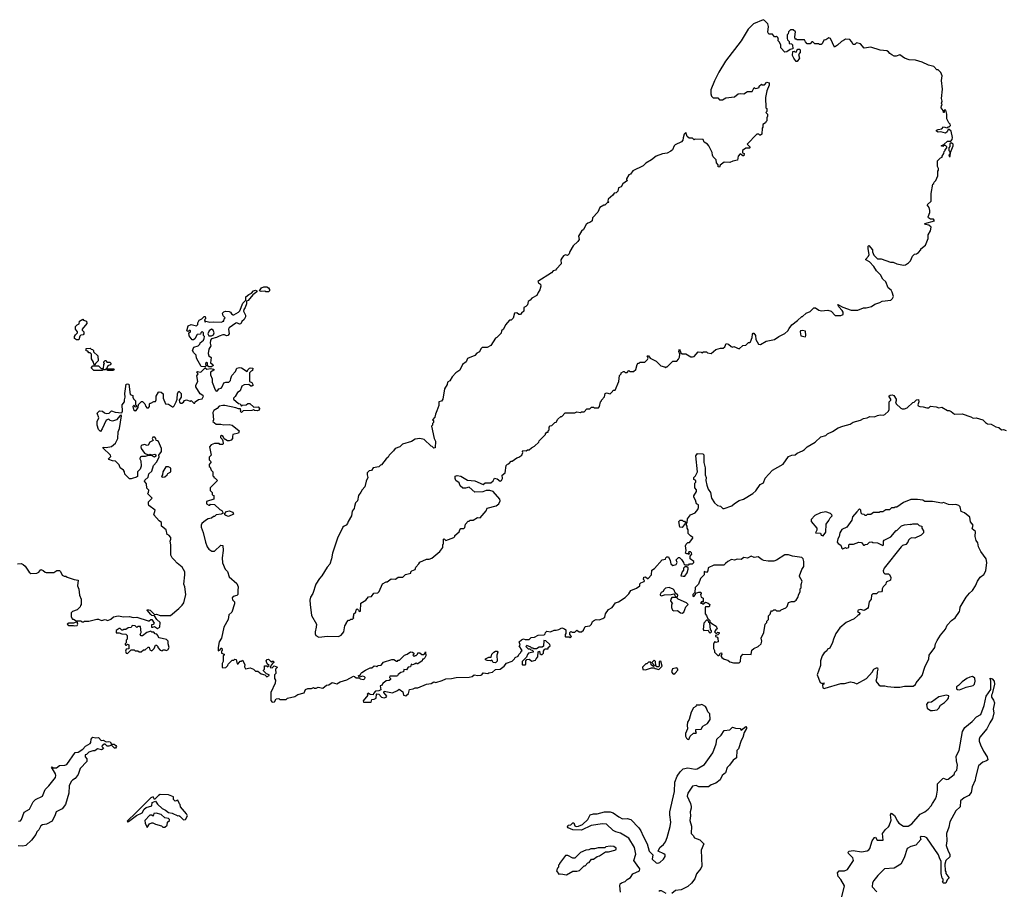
# Model space of a CAD drawing. Extents: x 2494106 to 2685573, y 758056 to 915185.
# Tile 360 of 507: x 2620470 to 2631015, y 826206 to 835537. Entities that reach past the tile are written whole.
import ezdxf

# ---------------------------------------------------------------- set-up
doc = ezdxf.new("R2010")
doc.units = 0

msp = doc.modelspace()

# ---------------------------------------------------------------- linework, layer by layer
at = {"layer": '0CON05XD'}
for points in [[(2623885, 828933), (2623913, 828947), (2623940, 828985), (2623953, 829047), (2623970, 829075), (2623970, 829085), (2623992, 829108), (2624005, 829110), (2624015, 829120), (2624035, 829120), (2624048, 829132), (2624040, 829145), (2624050, 829155), (2624050, 829175), (2624070, 829195), (2624072, 829218), (2624085, 829230), (2624100, 829215), (2624105, 829200), (2624120, 829205), (2624125, 829290), (2624176, 829324), (2624205, 829360), (2624238, 829362), (2624262, 829398), (2624305, 829400), (2624320, 829415), (2624354, 829496), (2624395, 829520), (2624405, 829520), (2624448, 829552), (2624495, 829548), (2624525, 829570), (2624575, 829570), (2624603, 829597), (2624658, 829612), (2624660, 829625), (2624670, 829635), (2624705, 829650), (2624713, 829677), (2624745, 829710), (2624755, 829730), (2624825, 829763), (2624855, 829763), (2624885, 829772), (2624968, 829845), (2625000, 829885), (2625003, 829917), (2625010, 829925), (2625010, 829975), (2625015, 829980), (2625035, 829960), (2625118, 829992), (2625130, 830005), (2625130, 830015), (2625178, 830055), (2625183, 830077), (2625195, 830090), (2625225, 830090), (2625238, 830102), (2625243, 830137), (2625272, 830168), (2625285, 830170), (2625295, 830180), (2625325, 830178), (2625373, 830207), (2625400, 830205), (2625465, 830280), (2625475, 830308), (2625572, 830332), (2625602, 830355), (2625616, 830386), (2625612, 830405), (2625540, 830485), (2625505, 830498), (2625465, 830498), (2625429, 830481), (2625345, 830478), (2625285, 830532), (2625245, 830520), (2625215, 830522), (2625188, 830545), (2625178, 830578), (2625142, 830605), (2625132, 830625), (2625135, 830650), (2625155, 830657), (2625195, 830652), (2625265, 830608), (2625345, 830601), (2625435, 830560), (2625455, 830580), (2625515, 830580), (2625539, 830601), (2625555, 830630), (2625585, 830622), (2625615, 830598), (2625630, 830605), (2625642, 830625), (2625638, 830662), (2625670, 830685), (2625680, 830765), (2625695, 830780), (2625708, 830782), (2625735, 830810), (2625745, 830810), (2625793, 830847), (2625817, 830853), (2625846, 830874), (2625858, 830905), (2625854, 830916), (2625860, 830925), (2625895, 830922), (2625908, 830932), (2625925, 830932), (2625950, 830955), (2625985, 830970), (2626030, 831015), (2626032, 831028), (2626100, 831095), (2626100, 831105), (2626115, 831120), (2626128, 831122), (2626130, 831135), (2626140, 831145), (2626140, 831175), (2626152, 831188), (2626168, 831192), (2626200, 831225), (2626215, 831230), (2626235, 831260), (2626265, 831290), (2626275, 831290), (2626312, 831328), (2626415, 831330), (2626435, 831338), (2626475, 831332), (2626485, 831340), (2626515, 831340), (2626545, 831370), (2626575, 831370), (2626585, 831380), (2626595, 831390), (2626615, 831390), (2626625, 831380), (2626668, 831382), (2626680, 831395), (2626690, 831445), (2626700, 831455), (2626700, 831465), (2626732, 831498), (2626740, 831535), (2626755, 831542), (2626795, 831530), (2626820, 831555), (2626825, 831570), (2626848, 831572), (2626887, 831663), (2626893, 831727), (2626910, 831745), (2626912, 831758), (2626935, 831770), (2626945, 831770), (2626955, 831760), (2626975, 831760), (2626995, 831780), (2627005, 831770), (2627045, 831770), (2627067, 831793), (2627082, 831845), (2627095, 831860), (2627105, 831860), (2627115, 831870), (2627165, 831870), (2627195, 831900), (2627200, 831915), (2627190, 831935), (2627195, 831940), (2627205, 831940), (2627223, 831913), (2627285, 831880), (2627335, 831830), (2627375, 831820), (2627385, 831810), (2627395, 831820), (2627405, 831820), (2627465, 831880), (2627507, 831883), (2627526, 831904), (2627536, 831924), (2627540, 831955), (2627530, 831985), (2627535, 832010), (2627552, 831972), (2627565, 831960), (2627605, 831960), (2627658, 831928), (2627675, 831928), (2627695, 831930), (2627735, 831980), (2627767, 831977), (2627775, 831970), (2627795, 831980), (2627825, 831980), (2627835, 831970), (2627875, 831962), (2627925, 832008), (2627975, 832020), (2628005, 832020), (2628022, 832035), (2628035, 832070), (2628060, 832065), (2628088, 832038), (2628105, 832032), (2628117, 832037), (2628175, 832012), (2628215, 832050), (2628247, 832053), (2628275, 832080), (2628285, 832080), (2628295, 832090), (2628313, 832135), (2628318, 832172), (2628325, 832182), (2628331, 832181), (2628351, 832155), (2628353, 832115), (2628382, 832065), (2628405, 832060), (2628463, 832097), (2628555, 832112), (2628600, 832145), (2628665, 832178), (2628698, 832205), (2628709, 832231), (2628741, 832269), (2628800, 832315), (2628845, 832360), (2628855, 832360), (2628893, 832397), (2628935, 832412), (2628975, 832452), (2628992, 832452), (2629028, 832428), (2629055, 832422), (2629125, 832428), (2629160, 832415), (2629205, 832370), (2629265, 832370), (2629288, 832382), (2629288, 832405), (2629278, 832425), (2629242, 832462), (2629233, 832487), (2629285, 832460), (2629375, 832428), (2629445, 832428), (2629505, 832452), (2629535, 832452), (2629592, 832468), (2629628, 832492), (2629682, 832508), (2629705, 832522), (2629798, 832535), (2629817, 832553), (2629828, 832575), (2629815, 832620), (2629802, 832642), (2629772, 832665), (2629745, 832730), (2629715, 832760), (2629688, 832805), (2629645, 832848), (2629618, 832895), (2629572, 832945), (2629530, 832965), (2629530, 832975), (2629560, 833005), (2629568, 833025), (2629558, 833085), (2629558, 833112), (2629565, 833120), (2629602, 833075), (2629602, 833052), (2629617, 833015), (2629655, 832978), (2629695, 832978), (2629795, 832940), (2629825, 832940), (2629865, 832922), (2629935, 832910), (2629957, 832913), (2629990, 832935), (2630010, 832955), (2630030, 833005), (2630053, 833027), (2630075, 833030), (2630096, 833044), (2630120, 833075), (2630120, 833085), (2630170, 833125), (2630200, 833195), (2630198, 833235), (2630223, 833275), (2630233, 833315), (2630205, 833338), (2630170, 833345), (2630162, 833355), (2630268, 833385), (2630255, 833400), (2630225, 833403), (2630202, 833415), (2630200, 833425), (2630217, 833473), (2630218, 833495), (2630210, 833525), (2630190, 833555), (2630230, 833595), (2630230, 833675), (2630250, 833775), (2630260, 833785), (2630262, 833798), (2630280, 833815), (2630302, 833865), (2630302, 833915), (2630310, 833925), (2630310, 833945), (2630300, 833965), (2630300, 834025), (2630332, 834058), (2630350, 834065), (2630350, 834075), (2630367, 834103), (2630370, 834125), (2630380, 834135), (2630380, 834145), (2630400, 834165), (2630400, 834175), (2630385, 834190), (2630365, 834190), (2630355, 834180), (2630340, 834185), (2630368, 834202), (2630405, 834238), (2630442, 834238), (2630457, 834255), (2630460, 834275), (2630447, 834345), (2630425, 834362), (2630415, 834362), (2630403, 834335), (2630385, 834322), (2630335, 834338), (2630305, 834333), (2630288, 834345), (2630290, 834355), (2630305, 834362), (2630345, 834368), (2630365, 834390), (2630402, 834378), (2630415, 834390), (2630425, 834390), (2630438, 834405), (2630435, 834420), (2630422, 834432), (2630398, 834475), (2630400, 834525), (2630387, 834567), (2630372, 834568), (2630370, 834545), (2630362, 834542), (2630360, 834565), (2630340, 834595), (2630343, 834617), (2630350, 834625), (2630342, 834645), (2630348, 834665), (2630342, 834695), (2630352, 834795), (2630342, 834885), (2630350, 834935), (2630335, 834970), (2630305, 835000), (2630292, 835002), (2630260, 835035), (2630202, 835052), (2630135, 835083), (2630065, 835102), (2629995, 835108), (2629946, 835126), (2629895, 835160), (2629855, 835147), (2629835, 835147), (2629810, 835160), (2629788, 835175), (2629775, 835192), (2629755, 835202), (2629685, 835210), (2629585, 835242), (2629515, 835233), (2629475, 835280), (2629432, 835288), (2629415, 835270), (2629395, 835270), (2629378, 835305), (2629360, 835325), (2629315, 835330), (2629305, 835320), (2629270, 835305), (2629230, 835265), (2629195, 835242), (2629152, 835335), (2629135, 835342), (2629105, 835322), (2629082, 835318), (2629065, 835280), (2629055, 835272), (2629035, 835270), (2629025, 835280), (2628985, 835280), (2628965, 835300), (2628955, 835300), (2628935, 835280), (2628905, 835280), (2628885, 835300), (2628875, 835320), (2628795, 835320), (2628785, 835330), (2628775, 835330), (2628770, 835355), (2628777, 835407), (2628755, 835430), (2628725, 835430), (2628703, 835407), (2628700, 835385), (2628690, 835375), (2628690, 835335), (2628693, 835323), (2628710, 835305), (2628712, 835282), (2628735, 835280), (2628748, 835268), (2628750, 835225), (2628723, 835217), (2628685, 835192), (2628665, 835190), (2628620, 835235), (2628620, 835265), (2628608, 835298), (2628590, 835315), (2628598, 835325), (2628588, 835348), (2628575, 835360), (2628567, 835353), (2628553, 835353), (2628532, 835382), (2628492, 835382), (2628482, 835405), (2628490, 835465), (2628482, 835492), (2628448, 835528), (2628433, 835537), (2628329, 835491), (2628270, 835435), (2628195, 835312), (2628028, 835092), (2627958, 834975), (2627912, 834882)], [(2628795, 835090), (2628785, 835090), (2628760, 835125), (2628748, 835155), (2628750, 835195), (2628765, 835200), (2628772, 835192), (2628785, 835190), (2628792, 835208), (2628805, 835220), (2628825, 835220), (2628830, 835215), (2628830, 835185), (2628810, 835165), (2628820, 835125), (2628795, 835090)], [(2627912, 834882), (2627873, 834785), (2627872, 834742), (2627878, 834718), (2627895, 834700), (2627945, 834700), (2627965, 834680), (2627975, 834678), (2627995, 834678), (2628031, 834699), (2628125, 834713), (2628165, 834742), (2628185, 834748), (2628226, 834744), (2628265, 834768), (2628315, 834770), (2628335, 834810), (2628345, 834800), (2628367, 834803), (2628388, 834812), (2628390, 834825), (2628413, 834847), (2628425, 834840), (2628445, 834840), (2628473, 834867), (2628495, 834860), (2628498, 834835), (2628473, 834777), (2628458, 834705), (2628462, 834595), (2628470, 834585), (2628470, 834555), (2628460, 834545), (2628477, 834527), (2628480, 834505), (2628470, 834485), (2628470, 834455), (2628460, 834445), (2628458, 834432), (2628430, 834415), (2628430, 834385), (2628420, 834375), (2628417, 834313), (2628405, 834300), (2628395, 834300), (2628385, 834310), (2628365, 834310), (2628260, 834205), (2628290, 834175), (2628290, 834165), (2628285, 834160), (2628245, 834160), (2628210, 834135), (2628212, 834112), (2628230, 834105), (2628225, 834080), (2628215, 834080), (2628185, 834100), (2628163, 834077), (2628158, 834032), (2628108, 834022), (2628075, 834008), (2628015, 834012), (2627972, 833978), (2627965, 833960), (2627952, 833962), (2627950, 833985), (2627933, 834003), (2627928, 834035), (2627895, 834070), (2627888, 834085), (2627886, 834116), (2627850, 834185), (2627836, 834206), (2627800, 834225), (2627790, 834255), (2627705, 834258), (2627695, 834250), (2627675, 834270), (2627638, 834268), (2627620, 834285), (2627605, 834330), (2627585, 834310), (2627577, 834273), (2627572, 834248), (2627559, 834231), (2627491, 834199), (2627478, 834185), (2627462, 834145), (2627445, 834128), (2627405, 834108), (2627355, 834100), (2627285, 834077), (2627235, 834038), (2627175, 834002), (2627146, 833974), (2627035, 833918), (2627010, 833885), (2626994, 833876), (2626970, 833835), (2626970, 833825), (2626980, 833815), (2626931, 833779), (2626913, 833747), (2626884, 833736), (2626875, 833700), (2626858, 833682), (2626835, 833680), (2626823, 833657), (2626774, 833616), (2626770, 833595), (2626780, 833585), (2626775, 833580), (2626765, 833580), (2626735, 833550), (2626725, 833550), (2626684, 833526), (2626660, 833475), (2626603, 833417), (2626600, 833385), (2626582, 833368), (2626553, 833357), (2626537, 833343), (2626508, 833292), (2626487, 833273), (2626455, 833220), (2626460, 833185), (2626447, 833163), (2626398, 833115), (2626362, 833055), (2626355, 833030), (2626335, 833012), (2626315, 833018), (2626295, 833008), (2626277, 832985), (2626266, 832965), (2626268, 832922), (2626219, 832871), (2626207, 832855), (2626185, 832847), (2626165, 832826), (2626018, 832735), (2626025, 832720), (2626047, 832707), (2626050, 832685), (2626042, 832645), (2626022, 832618), (2626010, 832585), (2625954, 832556), (2625936, 832534), (2625915, 832520), (2625910, 832485), (2625890, 832465), (2625870, 832455), (2625870, 832415), (2625844, 832396), (2625835, 832382), (2625815, 832380), (2625795, 832400), (2625770, 832395), (2625755, 832340), (2625735, 832320), (2625715, 832320), (2625671, 832269), (2625652, 832225), (2625630, 832205), (2625625, 832180), (2625580, 832135), (2625564, 832126), (2625515, 832050), (2625475, 832028), (2625423, 832027), (2625408, 832015), (2625395, 831980), (2625365, 831968), (2625345, 831942), (2625265, 831910), (2625252, 831875), (2625212, 831845), (2625182, 831785), (2625142, 831755), (2625103, 831715), (2625078, 831672), (2625052, 831655), (2625047, 831633), (2625018, 831585), (2625002, 831475), (2624988, 831452), (2624960, 831445), (2624960, 831405), (2624939, 831349), (2624922, 831315), (2624917, 831283), (2624890, 831255), (2624900, 831245), (2624900, 831225), (2624890, 831215), (2624890, 831195), (2624882, 831185), (2624908, 831055), (2624922, 831025), (2624918, 830952), (2624905, 830950), (2624888, 830968), (2624875, 830970), (2624802, 831042), (2624755, 831052), (2624705, 831048), (2624667, 831023), (2624568, 830992), (2624540, 830965), (2624490, 830945), (2624475, 830920), (2624428, 830875), (2624416, 830854), (2624394, 830836), (2624345, 830770), (2624333, 830767), (2624315, 830750), (2624255, 830740), (2624238, 830712), (2624213, 830707), (2624202, 830698), (2624193, 830687), (2624190, 830665), (2624197, 830635), (2624179, 830595), (2624167, 830535), (2624136, 830504), (2624125, 830478), (2624100, 830445), (2624087, 830385), (2624066, 830364), (2624054, 830326), (2624053, 830305), (2624030, 830275), (2624022, 830225), (2623988, 830165), (2623982, 830145), (2623966, 830124), (2623944, 830116), (2623932, 830105), (2623872, 829985), (2623820, 829825), (2623810, 829765), (2623791, 829709), (2623763, 829675), (2623707, 829583), (2623680, 829555), (2623641, 829495), (2623609, 829395), (2623584, 829355), (2623578, 829322), (2623580, 829275), (2623595, 829160), (2623648, 829065), (2623646, 829034), (2623633, 828985), (2623634, 828964), (2623642, 828945), (2623675, 828928), (2623765, 828938), (2623885, 828933)], [(2630435, 834072), (2630440, 834115), (2630468, 834185), (2630468, 834205), (2630445, 834220), (2630433, 834207), (2630432, 834178), (2630420, 834165), (2630420, 834135), (2630430, 834125), (2630430, 834095), (2630420, 834085), (2630424, 834074), (2630435, 834072)], [(2622495, 831820), (2622481, 831831), (2622482, 831862), (2622475, 831867), (2622460, 831855), (2622462, 831828), (2622455, 831820), (2622412, 831825), (2622362, 831915), (2622360, 831945), (2622335, 831970), (2622322, 831995), (2622335, 832030), (2622380, 832045), (2622400, 832065), (2622402, 832078), (2622438, 832105), (2622447, 832125), (2622448, 832145), (2622440, 832155), (2622440, 832185), (2622425, 832200), (2622410, 832185), (2622408, 832172), (2622372, 832168), (2622345, 832120), (2622332, 832108), (2622318, 832108), (2622284, 832154), (2622280, 832185), (2622300, 832195), (2622300, 832205), (2622295, 832210), (2622285, 832210), (2622275, 832200), (2622260, 832205), (2622275, 832260), (2622305, 832273), (2622365, 832260), (2622377, 832273), (2622378, 832292), (2622391, 832319), (2622420, 832335), (2622445, 832360), (2622455, 832360), (2622460, 832345), (2622460, 832335), (2622450, 832325), (2622455, 832300), (2622465, 832310), (2622505, 832298), (2622545, 832303), (2622635, 832300), (2622645, 832310), (2622655, 832310), (2622660, 832335), (2622670, 832345), (2622650, 832365), (2622642, 832395), (2622655, 832410), (2622675, 832418), (2622715, 832412), (2622728, 832405), (2622737, 832387), (2622755, 832378), (2622765, 832378), (2622815, 832407), (2622828, 832422), (2622859, 832501), (2622892, 832535), (2622891, 832569), (2622924, 832596), (2622952, 832608), (2622975, 832633), (2622995, 832640), (2623010, 832635), (2623010, 832625), (2622968, 832592), (2622918, 832532), (2622900, 832525), (2622898, 832495), (2622884, 832456), (2622870, 832435), (2622867, 832415), (2622890, 832375), (2622890, 832355), (2622875, 832328), (2622848, 832305), (2622839, 832281), (2622825, 832278), (2622795, 832290), (2622785, 832288), (2622715, 832237), (2622708, 832225), (2622712, 832175), (2622700, 832155), (2622685, 832152), (2622665, 832162), (2622645, 832162), (2622605, 832150), (2622576, 832134), (2622525, 832120), (2622512, 832105), (2622510, 832075), (2622518, 832045), (2622495, 832010), (2622490, 831965), (2622495, 831940), (2622522, 831922), (2622512, 831865), (2622540, 831845), (2622542, 831835), (2622525, 831822), (2622495, 831820)], [(2623105, 832622), (2623095, 832630), (2623057, 832627), (2623040, 832635), (2623060, 832665), (2623085, 832678), (2623115, 832677), (2623136, 832666), (2623145, 832650), (2623147, 832635), (2623135, 832623), (2623105, 832622)], [(2621078, 832108), (2621058, 832125), (2621058, 832145), (2621068, 832165), (2621090, 832185), (2621090, 832195), (2621068, 832225), (2621068, 832252), (2621085, 832270), (2621108, 832282), (2621112, 832308), (2621145, 832330), (2621155, 832320), (2621185, 832310), (2621190, 832285), (2621140, 832225), (2621140, 832215), (2621157, 832197), (2621157, 832173), (2621148, 832162), (2621125, 832160), (2621115, 832150), (2621105, 832110), (2621078, 832108)], [(2622494, 832154), (2622525, 832154), (2622547, 832163), (2622553, 832185), (2622542, 832212), (2622525, 832223), (2622499, 832205), (2622486, 832175), (2622494, 832154)], [(2628885, 832142), (2628890, 832155), (2628885, 832202), (2628855, 832211), (2628832, 832205), (2628827, 832195), (2628834, 832154), (2628885, 832142)], [(2621275, 831840), (2621263, 831853), (2621262, 831872), (2621238, 831908), (2621238, 831958), (2621225, 831970), (2621212, 831972), (2621198, 831988), (2621182, 831992), (2621182, 832018), (2621225, 832020), (2621235, 832010), (2621248, 832008), (2621260, 831995), (2621262, 831982), (2621308, 831938), (2621310, 831885), (2621282, 831858), (2621275, 831840)], [(2621475, 831780), (2621413, 831783), (2621400, 831800), (2621385, 831790), (2621365, 831790), (2621355, 831780), (2621265, 831780), (2621240, 831805), (2621240, 831815), (2621255, 831830), (2621315, 831830), (2621342, 831802), (2621368, 831802), (2621370, 831845), (2621380, 831855), (2621370, 831865), (2621370, 831875), (2621385, 831890), (2621397, 831887), (2621402, 831872), (2621435, 831870), (2621448, 831855), (2621439, 831841), (2621415, 831830), (2621400, 831800), (2621475, 831800), (2621480, 831795), (2621475, 831780)], [(2621680, 831395), (2621690, 831365), (2621705, 831350), (2621718, 831352), (2621740, 831385), (2621742, 831418), (2621775, 831450), (2621785, 831450), (2621810, 831425), (2621820, 831395), (2621832, 831382), (2621848, 831382), (2621860, 831395), (2621860, 831425), (2621865, 831430), (2621875, 831430), (2621905, 831450), (2621925, 831450), (2621932, 831468), (2621932, 831505), (2621955, 831550), (2621965, 831552), (2621985, 831550), (2622005, 831530), (2622008, 831485), (2622030, 831425), (2622065, 831420), (2622105, 831393), (2622115, 831392), (2622126, 831404), (2622147, 831445), (2622158, 831475), (2622160, 831535), (2622175, 831560), (2622200, 831535), (2622200, 831495), (2622178, 831465), (2622183, 831443), (2622195, 831430), (2622208, 831432), (2622226, 831444), (2622235, 831460), (2622255, 831468), (2622295, 831452), (2622305, 831460), (2622335, 831432), (2622345, 831432), (2622350, 831445), (2622385, 831472), (2622425, 831477), (2622438, 831505), (2622433, 831515), (2622403, 831533), (2622358, 831605), (2622357, 831625), (2622377, 831665), (2622368, 831725), (2622382, 831745), (2622362, 831765), (2622375, 831772), (2622402, 831762), (2622415, 831767), (2622455, 831810), (2622475, 831797), (2622515, 831803), (2622550, 831795), (2622550, 831785), (2622513, 831765), (2622513, 831735), (2622533, 831693), (2622532, 831655), (2622562, 831575), (2622575, 831560), (2622588, 831562), (2622604, 831586), (2622627, 831593), (2622640, 831605), (2622655, 831648), (2622677, 831657), (2622710, 831655), (2622727, 831673), (2622730, 831695), (2622742, 831728), (2622781, 831769), (2622795, 831807), (2622825, 831814), (2622845, 831811), (2622905, 831770), (2622912, 831788), (2622932, 831805), (2622945, 831811), (2622967, 831805), (2622965, 831780), (2622950, 831775), (2622930, 831755), (2622930, 831665), (2622955, 831652), (2622972, 831625), (2622955, 831612), (2622944, 831614), (2622925, 831630), (2622875, 831628), (2622850, 831615), (2622830, 831565), (2622802, 831545), (2622778, 831502), (2622760, 831485), (2622760, 831475), (2622815, 831428), (2622830, 831425), (2622845, 831400), (2622855, 831410), (2622895, 831414), (2622915, 831428), (2622933, 831427), (2622978, 831388), (2623025, 831392), (2623040, 831375), (2623035, 831358), (2623015, 831348), (2622985, 831352), (2622975, 831360), (2622955, 831352), (2622865, 831350), (2622845, 831332), (2622830, 831345), (2622840, 831355), (2622835, 831370), (2622815, 831370), (2622785, 831382), (2622668, 831408), (2622645, 831408), (2622605, 831400), (2622584, 831376), (2622548, 831352), (2622538, 831332), (2622546, 831255), (2622538, 831235), (2622575, 831207), (2622625, 831208), (2622655, 831200), (2622715, 831203), (2622745, 831197), (2622820, 831135), (2622815, 831110), (2622754, 831096), (2622748, 831075), (2622750, 831055), (2622734, 831036), (2622715, 831027), (2622695, 831028), (2622660, 831050), (2622650, 831075), (2622633, 831087), (2622622, 831078), (2622620, 831065), (2622638, 831048), (2622647, 831027), (2622650, 830995), (2622645, 830990), (2622615, 830990), (2622605, 831000), (2622555, 831000), (2622520, 830985), (2622502, 830965), (2622520, 830875), (2622500, 830855), (2622500, 830825), (2622520, 830805), (2622500, 830775), (2622500, 830755), (2622510, 830745), (2622520, 830715), (2622538, 830695), (2622540, 830655), (2622550, 830645), (2622550, 830635), (2622565, 830630), (2622588, 830605), (2622510, 830525), (2622510, 830495), (2622530, 830475), (2622532, 830452), (2622550, 830445), (2622550, 830405), (2622472, 830378), (2622470, 830355), (2622495, 830340), (2622505, 830340), (2622515, 830350), (2622558, 830348), (2622612, 830295), (2622634, 830284), (2622650, 830255), (2622628, 830242), (2622575, 830238), (2622555, 830220), (2622545, 830220), (2622525, 830200), (2622488, 830192), (2622460, 830175), (2622422, 830145), (2622414, 830126), (2622413, 830105), (2622436, 830046), (2622460, 829945), (2622478, 829895), (2622495, 829868), (2622528, 829848), (2622555, 829848), (2622625, 829910), (2622647, 829907), (2622650, 829855), (2622637, 829775), (2622643, 829723), (2622670, 829655), (2622695, 829630), (2622715, 829572), (2622795, 829500), (2622808, 829465), (2622807, 829427), (2622805, 829382), (2622795, 829373), (2622755, 829361), (2622744, 829346), (2622748, 829325), (2622769, 829305), (2622771, 829285), (2622741, 829195), (2622710, 829165), (2622703, 829117), (2622656, 829034), (2622630, 828915), (2622607, 828875), (2622594, 828816), (2622595, 828780), (2622618, 828792), (2622625, 828810), (2622635, 828810), (2622638, 828785), (2622630, 828775), (2622630, 828755), (2622660, 828745), (2622660, 828735), (2622650, 828725), (2622650, 828665), (2622640, 828645), (2622640, 828605), (2622645, 828600), (2622678, 828602), (2622698, 828622), (2622702, 828638), (2622745, 828680), (2622765, 828680), (2622775, 828690), (2622788, 828688), (2622800, 828640), (2622808, 828642), (2622832, 828668), (2622845, 828670), (2622855, 828680), (2622882, 828635), (2622879, 828609), (2622889, 828589), (2622938, 828598), (2622973, 828583), (2622994, 828564), (2623021, 828561), (2623056, 828535), (2623094, 828524), (2623115, 828502), (2623142, 828515), (2623140, 828525), (2623112, 828535), (2623080, 828565), (2623080, 828575), (2623090, 828585), (2623092, 828618), (2623115, 828620), (2623125, 828610), (2623140, 828625), (2623122, 828642), (2623110, 828675), (2623122, 828688), (2623135, 828690), (2623165, 828660), (2623175, 828670), (2623188, 828668), (2623190, 828655), (2623182, 828648), (2623162, 828628), (2623152, 828602), (2623175, 828600), (2623195, 828620), (2623230, 828605), (2623210, 828585), (2623212, 828538), (2623200, 828525), (2623198, 828485), (2623210, 828465), (2623206, 828434), (2623158, 828335), (2623158, 828248), (2623175, 828230), (2623200, 828235), (2623215, 828268), (2623245, 828270), (2623255, 828260), (2623325, 828260), (2623338, 828272), (2623415, 828292), (2623448, 828312), (2623515, 828332), (2623530, 828365), (2623555, 828378), (2623595, 828378), (2623615, 828388), (2623625, 828380), (2623645, 828380), (2623665, 828390), (2623715, 828382), (2623755, 828412), (2623782, 828418), (2623815, 828440), (2623865, 828428), (2623903, 828447), (2623975, 828470), (2624045, 828508), (2624057, 828507), (2624075, 828492), (2624105, 828490), (2624115, 828480), (2624147, 828473), (2624168, 828482), (2624170, 828495), (2624163, 828503), (2624145, 828508), (2624105, 828500), (2624100, 828515), (2624115, 828520), (2624122, 828538), (2624135, 828550), (2624175, 828573), (2624225, 828598), (2624242, 828598), (2624265, 828618), (2624287, 828617), (2624295, 828610), (2624308, 828622), (2624342, 828628), (2624365, 828660), (2624455, 828688), (2624477, 828687), (2624505, 828670), (2624515, 828670), (2624525, 828680), (2624538, 828682), (2624590, 828735), (2624620, 828745), (2624655, 828768), (2624677, 828767), (2624690, 828755), (2624690, 828745), (2624680, 828735), (2624695, 828720), (2624705, 828730), (2624715, 828730), (2624730, 828745), (2624735, 828760), (2624755, 828760), (2624775, 828740), (2624795, 828740), (2624808, 828752), (2624815, 828770), (2624820, 828725), (2624810, 828705), (2624795, 828690), (2624785, 828690), (2624780, 828675), (2624735, 828640), (2624725, 828640), (2624715, 828650), (2624705, 828640), (2624675, 828630), (2624662, 828638), (2624655, 828610), (2624630, 828605), (2624612, 828578), (2624585, 828580), (2624580, 828555), (2624553, 828547), (2624525, 828528), (2624515, 828512), (2624505, 828508), (2624435, 828510), (2624430, 828495), (2624440, 828485), (2624440, 828475), (2624427, 828463), (2624395, 828460), (2624375, 828440), (2624362, 828438), (2624345, 828410), (2624330, 828405), (2624337, 828363), (2624317, 828353), (2624282, 828348), (2624260, 828325), (2624255, 828310), (2624223, 828313), (2624202, 828328), (2624192, 828315), (2624200, 828305), (2624150, 828245), (2624152, 828232), (2624235, 828230), (2624242, 828258), (2624267, 828263), (2624288, 828275), (2624290, 828315), (2624295, 828320), (2624315, 828318), (2624345, 828283), (2624375, 828277), (2624396, 828284), (2624402, 828295), (2624370, 828335), (2624375, 828348), (2624461, 828329), (2624516, 828354), (2624535, 828370), (2624575, 828340), (2624579, 828305), (2624605, 828299), (2624634, 828325), (2624643, 828367), (2624685, 828374), (2624705, 828383), (2624735, 828384), (2624825, 828423), (2624875, 828431), (2624905, 828447), (2624925, 828440), (2624995, 828463)], [(2620445, 829713), (2620485, 829714), (2620506, 829706), (2620530, 829685), (2620572, 829622), (2620588, 829608), (2620655, 829612), (2620675, 829622), (2620695, 829650), (2620722, 829642), (2620743, 829623), (2620755, 829620), (2620835, 829620), (2620868, 829642), (2620895, 829642), (2620908, 829628), (2620925, 829590), (2620945, 829580), (2620965, 829580), (2620978, 829568), (2621053, 829543), (2621097, 829537), (2621090, 829475), (2621102, 829442), (2621112, 829375), (2621130, 829335), (2621130, 829275), (2621120, 829265), (2621118, 829252), (2621085, 829220), (2621035, 829200), (2621022, 829188), (2621020, 829145), (2621035, 829120), (2621045, 829120), (2621075, 829100), (2621125, 829100), (2621135, 829090), (2621155, 829090), (2621165, 829098), (2621212, 829098), (2621295, 829118), (2621315, 829118), (2621345, 829106), (2621385, 829114), (2621415, 829106), (2621445, 829119), (2621475, 829143), (2621525, 829154), (2621585, 829143), (2621645, 829147), (2621685, 829137), (2621725, 829140), (2621845, 829100), (2621858, 829102), (2621875, 829117), (2621885, 829116), (2621910, 829075), (2621898, 829062), (2621882, 829058), (2621880, 829035), (2621895, 829032), (2621915, 829040), (2621945, 829020), (2621970, 829035), (2621973, 829085), (2621937, 829117), (2621914, 829154), (2621885, 829160), (2621875, 829169), (2621834, 829215), (2621838, 829222), (2621866, 829216), (2621915, 829170), (2621935, 829173), (2621975, 829160), (2622085, 829160), (2622175, 829232), (2622211, 829269), (2622227, 829295), (2622248, 829385), (2622240, 829465), (2622228, 829495), (2622240, 829595), (2622237, 829625), (2622210, 829675), (2622155, 829718), (2622126, 829756), (2622102, 829775), (2622088, 829805), (2622088, 829915), (2622080, 829955), (2622090, 829975), (2622090, 829995), (2622068, 830018), (2622050, 830025), (2622037, 830077), (2621990, 830115), (2621990, 830155), (2621965, 830172), (2621908, 830238), (2621920, 830285), (2621853, 830335), (2621848, 830355), (2621850, 830375), (2621888, 830415), (2621840, 830465), (2621850, 830475), (2621852, 830502), (2621833, 830523), (2621827, 830567), (2621808, 830595), (2621811, 830609), (2621845, 830640), (2621852, 830675), (2621886, 830704), (2621903, 830765), (2621940, 830805), (2621962, 830858), (2621960, 830875), (2621987, 830913), (2621988, 830948), (2621955, 831020), (2621945, 831030), (2621932, 831032), (2621928, 831055), (2621916, 831066), (2621895, 831068), (2621890, 831055), (2621898, 831032), (2621865, 831013), (2621845, 830982), (2621835, 830980), (2621805, 830990), (2621772, 830978), (2621767, 830965), (2621770, 830945), (2621806, 830895), (2621845, 830880), (2621865, 830886), (2621885, 830880), (2621916, 830886), (2621927, 830877), (2621928, 830865), (2621915, 830853), (2621882, 830872), (2621845, 830872), (2621815, 830859), (2621775, 830861), (2621762, 830855), (2621757, 830837), (2621768, 830815), (2621772, 830758), (2621760, 830725), (2621730, 830695), (2621730, 830645), (2621722, 830638), (2621673, 830627), (2621665, 830620), (2621645, 830620), (2621595, 830670), (2621592, 830695), (2621582, 830715), (2621545, 830740), (2621535, 830770), (2621523, 830783), (2621495, 830810), (2621465, 830813), (2621425, 830830), (2621422, 830835), (2621445, 830860), (2621442, 830875), (2621360, 830955), (2621365, 830960), (2621395, 830957), (2621455, 830969), (2621497, 831003), (2621520, 831055), (2621524, 831126), (2621539, 831161), (2621560, 831295), (2621555, 831302), (2621545, 831300), (2621506, 831254), (2621465, 831240), (2621440, 831245), (2621425, 831260), (2621395, 831250), (2621355, 831158), (2621335, 831130), (2621315, 831150), (2621298, 831195), (2621300, 831235), (2621318, 831275), (2621300, 831325), (2621325, 831350), (2621357, 831347), (2621377, 831327), (2621395, 831320), (2621430, 831325), (2621455, 831348), (2621494, 831334), (2621565, 831330), (2621572, 831345), (2621568, 831415), (2621592, 831445), (2621591, 831469), (2621601, 831495), (2621596, 831535), (2621602, 831585), (2621612, 831635), (2621625, 831640), (2621640, 831635), (2621653, 831523), (2621680, 831515), (2621680, 831495), (2621688, 831478), (2621710, 831455), (2621710, 831415), (2621720, 831405), (2621720, 831395), (2621715, 831390), (2621702, 831392), (2621695, 831410), (2621680, 831395)], [(2624995, 828463), (2625035, 828480), (2625095, 828484), (2625146, 828496), (2625283, 828497), (2625315, 828507), (2625337, 828523), (2625375, 828517), (2625409, 828521), (2625420, 828525), (2625435, 828546), (2625482, 828538), (2625494, 828546), (2625535, 828552), (2625565, 828582), (2625617, 828583), (2625660, 828615), (2625685, 828648), (2625745, 828668), (2625770, 828695), (2625775, 828710), (2625808, 828722), (2625815, 828740), (2625838, 828762), (2625840, 828775), (2625850, 828785), (2625820, 828835), (2625830, 828845), (2625820, 828875), (2625843, 828897), (2625865, 828908), (2625885, 828900), (2625925, 828900), (2625948, 828922), (2625985, 828928), (2626023, 828947), (2626087, 828953), (2626098, 828962), (2626102, 828978), (2626115, 828992), (2626156, 828984), (2626195, 829002), (2626215, 829000), (2626245, 829008), (2626275, 829027), (2626306, 829016), (2626318, 829005), (2626320, 828965), (2626310, 828955), (2626310, 828935), (2626315, 828930), (2626355, 828930), (2626365, 828920), (2626380, 828935), (2626360, 828955), (2626360, 828975), (2626372, 828988), (2626385, 828980), (2626415, 828980), (2626435, 829000), (2626463, 828983), (2626485, 828982), (2626508, 829002), (2626525, 829040), (2626575, 829048), (2626594, 829066), (2626603, 829095), (2626625, 829110), (2626645, 829117), (2626675, 829112), (2626715, 829128), (2626738, 829142), (2626742, 829175), (2626777, 829223), (2626816, 829244), (2626852, 829295), (2626884, 829306), (2626955, 829352), (2626995, 829390), (2627014, 829426), (2627075, 829450), (2627110, 829475), (2627113, 829497), (2627122, 829508), (2627158, 829522), (2627160, 829535), (2627150, 829545), (2627155, 829570), (2627172, 829572), (2627193, 829553), (2627200, 829555), (2627237, 829593), (2627240, 829645), (2627268, 829662), (2627350, 829755), (2627388, 829762), (2627390, 829775), (2627402, 829788), (2627417, 829787), (2627436, 829746), (2627443, 829713), (2627464, 829694), (2627500, 829705), (2627510, 829725), (2627500, 829755), (2627525, 829780), (2627535, 829780), (2627559, 829759), (2627580, 829725), (2627582, 829712), (2627595, 829700), (2627635, 829700), (2627645, 829710), (2627677, 829713), (2627690, 829725), (2627690, 829735), (2627650, 829765), (2627650, 829795), (2627668, 829815), (2627665, 829830), (2627655, 829840), (2627635, 829840), (2627632, 829832), (2627640, 829825), (2627635, 829810), (2627625, 829820), (2627615, 829818), (2627600, 829825), (2627608, 829855), (2627602, 829905), (2627608, 829922), (2627625, 829940), (2627645, 829940), (2627680, 829985), (2627680, 829995), (2627655, 830010), (2627628, 830038), (2627628, 830075), (2627618, 830095), (2627620, 830115), (2627610, 830125), (2627610, 830145), (2627620, 830155), (2627622, 830195), (2627655, 830238), (2627703, 830257), (2627732, 830295), (2627740, 830315), (2627740, 830345), (2627720, 830355), (2627708, 830395), (2627688, 830425), (2627688, 830438), (2627720, 830485), (2627720, 830505), (2627700, 830525), (2627700, 830575), (2627710, 830585), (2627710, 830605), (2627690, 830615), (2627690, 830635), (2627708, 830655), (2627728, 830695), (2627712, 830868), (2627728, 830892), (2627785, 830890), (2627797, 830877), (2627798, 830795), (2627811, 830741), (2627810, 830665), (2627822, 830635), (2627820, 830605), (2627828, 830555), (2627845, 830510), (2627868, 830475), (2627880, 830415), (2627912, 830365), (2627942, 830335), (2627975, 830328), (2628000, 830305), (2628015, 830303), (2628097, 830333), (2628125, 830358), (2628175, 830388), (2628220, 830405), (2628320, 830465), (2628355, 830492), (2628400, 830560), (2628435, 830578), (2628455, 830628), (2628532, 830715), (2628645, 830780), (2628705, 830860), (2628740, 830875), (2628775, 830880), (2628795, 830897), (2628855, 830923), (2628876, 830934), (2628905, 830963), (2628988, 831015), (2629050, 831070), (2629104, 831086), (2629122, 831105), (2629175, 831127), (2629235, 831167), (2629285, 831187), (2629364, 831206), (2629395, 831229), (2629475, 831249), (2629505, 831269), (2629545, 831276), (2629575, 831290), (2629623, 831287), (2629655, 831300), (2629687, 831307), (2629716, 831304), (2629735, 831312), (2629773, 831345), (2629783, 831365), (2629783, 831445), (2629798, 831465), (2629798, 831475), (2629778, 831505), (2629791, 831519), (2629815, 831522), (2629833, 831513), (2629857, 831475), (2629857, 831455), (2629850, 831445), (2629857, 831425), (2629905, 831378), (2629921, 831371), (2629945, 831370), (2629975, 831383), (2630035, 831440), (2630048, 831442), (2630073, 831467), (2630095, 831470), (2630100, 831445), (2630090, 831415), (2630094, 831404), (2630110, 831395), (2630145, 831393), (2630185, 831382), (2630205, 831382), (2630225, 831398), (2630285, 831392), (2630315, 831382), (2630345, 831390), (2630405, 831352), (2630425, 831352), (2630444, 831344), (2630482, 831315), (2630565, 831317), (2630656, 831286), (2630681, 831271), (2630715, 831273), (2630785, 831252), (2630812, 831225), (2630835, 831212), (2630875, 831208), (2630925, 831178), (2630955, 831170), (2630985, 831148), (2631005, 831150), (2631035, 831140)], [(2621995, 830640), (2622025, 830642), (2622050, 830665), (2622055, 830680), (2622090, 830695), (2622090, 830735), (2622065, 830750), (2622035, 830750), (2622003, 830697), (2622000, 830665), (2621990, 830645), (2621995, 830640)], [(2629085, 828378), (2629095, 828382), (2629265, 828429), (2629305, 828430), (2629367, 828447), (2629405, 828442), (2629435, 828428), (2629540, 828485), (2629599, 828551), (2629617, 828583), (2629645, 828600), (2629658, 828598), (2629662, 828585), (2629652, 828555), (2629650, 828495), (2629640, 828455), (2629670, 828415), (2629687, 828407), (2629735, 828407), (2629765, 828398), (2629835, 828390), (2629895, 828390), (2629945, 828402), (2630037, 828403), (2630065, 828420), (2630072, 828438), (2630134, 828516), (2630163, 828605), (2630207, 828695), (2630210, 828735), (2630272, 828815), (2630277, 828855), (2630295, 828892), (2630332, 828948), (2630385, 829012), (2630404, 829056), (2630448, 829105), (2630490, 829135), (2630535, 829200), (2630538, 829215), (2630543, 829247), (2630608, 829355), (2630641, 829399), (2630673, 829427), (2630707, 829475), (2630727, 829525), (2630755, 829568), (2630795, 829598), (2630816, 829635), (2630828, 829725), (2630821, 829765), (2630764, 829844), (2630740, 829895), (2630730, 829935), (2630715, 829960), (2630702, 830005), (2630707, 830057), (2630670, 830085), (2630682, 830125), (2630653, 830163), (2630645, 830210), (2630588, 830258), (2630551, 830271), (2630543, 830323), (2630526, 830336), (2630495, 830348), (2630455, 830342), (2630418, 830348), (2630365, 830368), (2630345, 830362), (2630245, 830378), (2630165, 830380), (2630142, 830392), (2630085, 830400), (2630015, 830400), (2629935, 830370), (2629865, 830320), (2629845, 830320), (2629835, 830310), (2629805, 830310), (2629785, 830290), (2629745, 830290), (2629715, 830270), (2629685, 830270), (2629675, 830260), (2629615, 830260), (2629585, 830240), (2629545, 830240), (2629535, 830230), (2629525, 830230), (2629515, 830240), (2629492, 830242), (2629483, 830253), (2629478, 830285), (2629465, 830300), (2629435, 830270), (2629389, 830215), (2629381, 830179), (2629327, 830103), (2629275, 830080), (2629252, 830045), (2629247, 830005), (2629232, 829978), (2629226, 829945), (2629235, 829928), (2629263, 829913), (2629275, 829880), (2629285, 829872), (2629315, 829888), (2629325, 829880), (2629350, 829885), (2629350, 829915), (2629358, 829922), (2629399, 829921), (2629457, 829943), (2629485, 829940), (2629505, 829910), (2629515, 829910), (2629525, 829920), (2629548, 829922), (2629570, 829945), (2629595, 829948), (2629605, 829940), (2629655, 829938), (2629715, 829908), (2629722, 829915), (2629720, 829955), (2629727, 829965), (2629799, 830001), (2629855, 830070), (2629865, 830070), (2629915, 830120), (2629945, 830130), (2630005, 830138), (2630015, 830132), (2630035, 830140), (2630085, 830140), (2630102, 830122), (2630130, 830115), (2630130, 830095), (2630150, 830065), (2630150, 830045), (2630125, 830020), (2630055, 829988), (2630025, 829990), (2630005, 829982), (2629990, 829965), (2629983, 829945), (2629960, 829920), (2629925, 829909), (2629910, 829895), (2629729, 829665), (2629718, 829635), (2629720, 829620), (2629734, 829604), (2629773, 829603), (2629787, 829597), (2629801, 829565), (2629795, 829537), (2629750, 829515), (2629747, 829493), (2629718, 829465), (2629708, 829445), (2629707, 829423), (2629698, 829412), (2629665, 829408), (2629645, 829392), (2629605, 829392), (2629594, 829376), (2629589, 829335), (2629566, 829305), (2629556, 829245), (2629548, 829232), (2629515, 829213), (2629475, 829222), (2629450, 829215), (2629442, 829202), (2629470, 829185), (2629456, 829164), (2629445, 829160), (2629407, 829123), (2629322, 829085), (2629254, 829026), (2629210, 828965), (2629184, 828906), (2629175, 828870), (2629145, 828810), (2629122, 828798), (2629115, 828780), (2629085, 828760), (2629063, 828727), (2629048, 828675), (2629048, 828625), (2629012, 828525), (2629042, 828442), (2629065, 828430), (2629077, 828437), (2629087, 828427), (2629068, 828412), (2629070, 828385), (2629085, 828378)], [(2622705, 830220), (2622678, 830228), (2622668, 830238), (2622668, 830252), (2622685, 830272), (2622715, 830280), (2622752, 830265), (2622760, 830245), (2622705, 830220)], [(2629075, 830010), (2629105, 830050), (2629107, 830135), (2629137, 830175), (2629150, 830205), (2629170, 830225), (2629168, 830238), (2629155, 830250), (2629105, 830270), (2629045, 830258), (2628985, 830228), (2628948, 830185), (2628948, 830165), (2629007, 830095), (2629007, 830073), (2628992, 830042), (2629045, 830040), (2629055, 830020), (2629075, 830010)], [(2627565, 830100), (2627540, 830105), (2627530, 830165), (2627545, 830180), (2627565, 830180), (2627575, 830170), (2627588, 830168), (2627600, 830155), (2627598, 830142), (2627565, 830100)], [(2628115, 828651), (2628175, 828653), (2628190, 828665), (2628192, 828715), (2628214, 828746), (2628305, 828742), (2628311, 828789), (2628333, 828807), (2628380, 828825), (2628410, 828855), (2628418, 828885), (2628412, 828915), (2628440, 828975), (2628453, 829067), (2628470, 829085), (2628472, 829098), (2628490, 829115), (2628490, 829155), (2628508, 829172), (2628513, 829197), (2628522, 829208), (2628535, 829210), (2628545, 829220), (2628565, 829220), (2628575, 829210), (2628615, 829210), (2628625, 829220), (2628675, 829240), (2628690, 829255), (2628703, 829297), (2628735, 829310), (2628765, 829310), (2628786, 829324), (2628805, 829350), (2628813, 829387), (2628827, 829413), (2628830, 829445), (2628840, 829455), (2628838, 829492), (2628850, 829525), (2628822, 829575), (2628822, 829585), (2628848, 829652), (2628867, 829683), (2628868, 829735), (2628860, 829765), (2628845, 829780), (2628745, 829792), (2628705, 829808), (2628665, 829808), (2628575, 829750), (2628545, 829740), (2628485, 829740), (2628438, 829748), (2628420, 829755), (2628377, 829787), (2628335, 829778), (2628305, 829792), (2628265, 829772), (2628225, 829778), (2628195, 829758), (2628155, 829762), (2628125, 829750), (2628093, 829757), (2628053, 829737), (2628030, 829715), (2628011, 829699), (2627905, 829697), (2627842, 829668), (2627840, 829635), (2627825, 829620), (2627802, 829628), (2627800, 829595), (2627760, 829555), (2627740, 829495), (2627703, 829457), (2627700, 829405), (2627680, 829385), (2627680, 829365), (2627688, 829362), (2627708, 829382), (2627712, 829398), (2627745, 829410), (2627765, 829410), (2627770, 829395), (2627760, 829385), (2627770, 829355), (2627790, 829345), (2627790, 829305), (2627785, 829300), (2627775, 829310), (2627762, 829292), (2627775, 829290), (2627785, 829280), (2627815, 829300), (2627845, 829290), (2627860, 829275), (2627855, 829250), (2627815, 829250), (2627810, 829245), (2627812, 829175), (2627827, 829157), (2627835, 829130), (2627860, 829105), (2627862, 829092), (2627882, 829072), (2627928, 829045), (2627940, 829015), (2627924, 829006), (2627912, 828982), (2627925, 828970), (2627935, 828970), (2627945, 828980), (2627960, 828975), (2627960, 828965), (2627948, 828952), (2627920, 828945), (2627920, 828935), (2627938, 828928), (2627947, 828917), (2627950, 828875), (2627925, 828870), (2627915, 828880), (2627900, 828855), (2627900, 828805), (2627910, 828785), (2627910, 828765), (2627945, 828730), (2627955, 828730), (2627968, 828742), (2627970, 828755), (2627985, 828758), (2627988, 828745), (2627980, 828725), (2627990, 828710), (2628015, 828690), (2628055, 828680), (2628075, 828663), (2628115, 828651)], [(2627575, 829578), (2627595, 829580), (2627617, 829615), (2627630, 829655), (2627628, 829668), (2627615, 829680), (2627595, 829680), (2627580, 829665), (2627580, 829645), (2627563, 829627), (2627550, 829585), (2627575, 829578)], [(2627515, 829360), (2627520, 829375), (2627490, 829400), (2627479, 829429), (2627469, 829439), (2627425, 829457), (2627385, 829452), (2627368, 829435), (2627360, 829415), (2627340, 829405), (2627328, 829385), (2627330, 829375), (2627345, 829368), (2627375, 829380), (2627448, 829382), (2627475, 829390), (2627488, 829378), (2627492, 829362), (2627515, 829360)], [(2627565, 829182), (2627584, 829196), (2627605, 829250), (2627630, 829275), (2627610, 829295), (2627522, 829332), (2627505, 829350), (2627455, 829350), (2627442, 829335), (2627440, 829315), (2627460, 829285), (2627450, 829275), (2627450, 829245), (2627462, 829215), (2627475, 829210), (2627515, 829212), (2627546, 829186), (2627565, 829182)], [(2621055, 829048), (2621085, 829052), (2621092, 829065), (2621085, 829090), (2621045, 829078), (2620995, 829077), (2620980, 829065), (2620995, 829053), (2621043, 829053), (2621055, 829048)], [(2621625, 828752), (2621665, 828790), (2621675, 828792), (2621695, 828790), (2621705, 828780), (2621735, 828780), (2621748, 828768), (2621772, 828768), (2621795, 828790), (2621815, 828790), (2621845, 828820), (2621855, 828820), (2621865, 828790), (2621885, 828780), (2621910, 828805), (2621925, 828840), (2621935, 828840), (2621950, 828825), (2621950, 828815), (2621975, 828788), (2621995, 828780), (2622005, 828790), (2622025, 828790), (2622037, 828783), (2622055, 828790), (2622070, 828815), (2622060, 828855), (2622060, 828885), (2622042, 828902), (2621965, 828920), (2621952, 828932), (2621950, 828945), (2621938, 828958), (2621922, 828962), (2621905, 828980), (2621885, 828980), (2621875, 828990), (2621833, 828977), (2621785, 828940), (2621772, 828942), (2621762, 828955), (2621770, 828975), (2621765, 829040), (2621735, 829040), (2621725, 829030), (2621707, 829047), (2621675, 829050), (2621665, 829030), (2621633, 829027), (2621605, 829010), (2621585, 829010), (2621575, 829000), (2621565, 829000), (2621545, 829020), (2621535, 829020), (2621502, 828998), (2621502, 828972), (2621535, 828972), (2621565, 828962), (2621605, 828960), (2621620, 828945), (2621620, 828905), (2621610, 828895), (2621610, 828865), (2621600, 828855), (2621600, 828845), (2621605, 828840), (2621615, 828840), (2621625, 828850), (2621640, 828845), (2621638, 828802), (2621612, 828798), (2621602, 828775), (2621610, 828755), (2621625, 828752)], [(2627865, 828970), (2627878, 828982), (2627880, 828995), (2627868, 829008), (2627860, 829075), (2627850, 829085), (2627848, 829098), (2627835, 829110), (2627825, 829110), (2627798, 829075), (2627788, 829008), (2627798, 828998), (2627845, 829000), (2627852, 828982), (2627865, 828970)], [(2625885, 828630), (2625890, 828635), (2625890, 828675), (2625902, 828688), (2625925, 828692), (2625955, 828670), (2625995, 828680), (2626000, 828695), (2626020, 828715), (2626022, 828768), (2626038, 828778), (2626042, 828752), (2626055, 828740), (2626065, 828740), (2626080, 828755), (2626080, 828775), (2626090, 828795), (2626095, 828800), (2626128, 828802), (2626130, 828815), (2626150, 828835), (2626148, 828848), (2626105, 828888), (2626085, 828890), (2626078, 828832), (2626065, 828820), (2626035, 828820), (2626005, 828800), (2625975, 828800), (2625965, 828810), (2625955, 828810), (2625945, 828820), (2625902, 828838), (2625890, 828825), (2625915, 828800), (2625935, 828800), (2625945, 828790), (2625958, 828788), (2625970, 828775), (2625970, 828765), (2625920, 828755), (2625908, 828742), (2625898, 828712), (2625850, 828665), (2625850, 828635), (2625855, 828630), (2625885, 828630)], [(2625565, 828653), (2625540, 828655), (2625525, 828680), (2625507, 828673), (2625475, 828677), (2625460, 828685), (2625458, 828695), (2625495, 828713), (2625518, 828712), (2625528, 828745), (2625548, 828765), (2625565, 828777), (2625585, 828778), (2625590, 828765), (2625580, 828735), (2625582, 828668), (2625565, 828653)], [(2627172, 828578), (2627235, 828600), (2627265, 828600), (2627275, 828590), (2627315, 828580), (2627350, 828615), (2627335, 828670), (2627320, 828665), (2627320, 828615), (2627315, 828610), (2627295, 828610), (2627282, 828622), (2627280, 828665), (2627265, 828680), (2627240, 828655), (2627270, 828625), (2627258, 828612), (2627232, 828632), (2627228, 828658), (2627205, 828660), (2627185, 828640), (2627175, 828640), (2627140, 828605), (2627145, 828580), (2627172, 828578)], [(2627475, 828532), (2627489, 828541), (2627518, 828575), (2627520, 828585), (2627507, 828597), (2627463, 828587), (2627452, 828555), (2627461, 828541), (2627475, 828532)], [(2630535, 828363), (2630605, 828393), (2630682, 828408), (2630695, 828422), (2630704, 828455), (2630699, 828489), (2630675, 828507), (2630645, 828499), (2630612, 828485), (2630562, 828448), (2630525, 828408), (2630502, 828395), (2630503, 828375), (2630512, 828365), (2630535, 828363)], [(2629274, 826145), (2629304, 826265), (2629265, 826331), (2629236, 826365), (2629227, 826405), (2629246, 826424), (2629305, 826426), (2629335, 826438), (2629398, 826535), (2629394, 826564), (2629345, 826610), (2629343, 826625), (2629354, 826636), (2629395, 826641), (2629485, 826627), (2629545, 826639), (2629565, 826651), (2629573, 826665), (2629599, 826745), (2629625, 826783), (2629637, 826785), (2629654, 826755), (2629662, 826752), (2629716, 826755), (2629711, 826825), (2629742, 826868), (2629776, 826895), (2629783, 826907), (2629803, 826967), (2629797, 827025), (2629805, 827042), (2629839, 827019), (2629870, 826955), (2629886, 826935), (2629935, 826905), (2629985, 826905), (2630025, 826927), (2630115, 827031), (2630164, 827056), (2630199, 827085), (2630230, 827120), (2630244, 827146), (2630277, 827195), (2630289, 827225), (2630300, 827290), (2630299, 827355), (2630355, 827413), (2630365, 827416), (2630394, 827404), (2630415, 827406), (2630477, 827455), (2630485, 827480), (2630506, 827504), (2630513, 827555), (2630502, 827602), (2630499, 827651), (2630530, 827715), (2630566, 827915), (2630591, 827959), (2630670, 828025), (2630717, 828075), (2630765, 828098), (2630799, 828195), (2630821, 828295), (2630870, 828365), (2630871, 828455), (2630863, 828487), (2630885, 828482), (2630907, 828455), (2630908, 828422), (2630885, 828320), (2630876, 828304), (2630877, 828285), (2630898, 828252), (2630909, 828225), (2630894, 828155), (2630901, 828115), (2630889, 828055), (2630859, 828011), (2630826, 827945), (2630754, 827855), (2630747, 827835), (2630747, 827815), (2630761, 827775), (2630793, 827705), (2630830, 827645), (2630838, 827615), (2630825, 827603), (2630785, 827590), (2630740, 827550), (2630706, 827425), (2630704, 827395), (2630669, 827325), (2630660, 827265), (2630635, 827233), (2630585, 827207), (2630547, 827175), (2630541, 827109), (2630495, 827067), (2630431, 826949), (2630419, 826891), (2630394, 826826), (2630400, 826745), (2630393, 826695), (2630412, 826635), (2630432, 826602), (2630432, 826575), (2630388, 826535), (2630378, 826495), (2630380, 826425), (2630390, 826415), (2630390, 826395), (2630420, 826355), (2630420, 826345), (2630402, 826328), (2630388, 826292), (2630362, 826292), (2630352, 826305), (2630360, 826315), (2630360, 826335), (2630350, 826345), (2630340, 826395), (2630339, 826529), (2630323, 826555), (2630310, 826595), (2630185, 826778), (2630165, 826788), (2630125, 826791), (2630115, 826786), (2630120, 826760), (2630069, 826701), (2630015, 826687), (2629974, 826665), (2629944, 826566), (2629905, 826496), (2629835, 826454), (2629732, 826445), (2629660, 826375), (2629617, 826323), (2629603, 826297), (2629600, 826255), (2629649, 826199)], [(2630225, 828142), (2630245, 828143), (2630295, 828148), (2630312, 828165), (2630331, 828199), (2630375, 828228), (2630405, 828258), (2630417, 828275), (2630419, 828299), (2630395, 828307), (2630315, 828288), (2630235, 828232), (2630195, 828228), (2630182, 828205), (2630190, 828165), (2630225, 828142)], [(2627635, 827832), (2627652, 827868), (2627685, 827900), (2627715, 827900), (2627720, 827905), (2627710, 827915), (2627712, 827938), (2627768, 827942), (2627787, 827973), (2627836, 828004), (2627866, 828045), (2627860, 828105), (2627839, 828129), (2627826, 828166), (2627813, 828183), (2627776, 828206), (2627755, 828200), (2627715, 828200), (2627710, 828185), (2627685, 828170), (2627660, 828125), (2627638, 828045), (2627622, 828015), (2627618, 827985), (2627622, 827945), (2627602, 827895), (2627602, 827865), (2627610, 827845), (2627623, 827833), (2627635, 827832)], [(2627513, 827437), (2627545, 827486), (2627575, 827516), (2627625, 827528), (2627705, 827514), (2627725, 827516), (2627803, 827565), (2627893, 827687), (2627928, 827785), (2627937, 827835), (2627982, 827878), (2628015, 827928), (2628074, 827936), (2628105, 827962), (2628135, 827952), (2628185, 827950), (2628195, 827930), (2628245, 827970), (2628255, 827960), (2628255, 827950), (2628227, 827905), (2628215, 827852), (2628198, 827822), (2628169, 827731), (2628152, 827715), (2628147, 827635), (2628110, 827610), (2628073, 827555), (2628047, 827533), (2628028, 827475), (2627992, 827445), (2627970, 827400), (2627926, 827364), (2627874, 827346), (2627846, 827324), (2627764, 827326), (2627745, 827326), (2627715, 827340), (2627675, 827330), (2627627, 827255), (2627620, 827225), (2627654, 827145), (2627660, 827115), (2627661, 827095), (2627650, 827055), (2627654, 827015), (2627646, 826965), (2627663, 826905), (2627662, 826825), (2627682, 826805), (2627697, 826777), (2627755, 826758), (2627798, 826715), (2627770, 826645), (2627776, 826475), (2627765, 826450), (2627718, 826392), (2627700, 826340), (2627666, 826294), (2627625, 826256), (2627555, 826220), (2627495, 826213), (2627455, 826183)], [(2620456, 826956), (2620478, 826962), (2620488, 826975), (2620517, 827053), (2620574, 827086), (2620615, 827162), (2620641, 827189), (2620713, 827225), (2620743, 827295), (2620783, 827335), (2620852, 827425), (2620858, 827445), (2620854, 827465), (2620810, 827535), (2620815, 827540), (2620828, 827528), (2620863, 827527), (2620895, 827551), (2620954, 827556), (2620976, 827564), (2621065, 827693), (2621096, 827694), (2621145, 827728), (2621175, 827760), (2621223, 827787), (2621232, 827798), (2621234, 827836), (2621245, 827850), (2621255, 827857), (2621285, 827848), (2621315, 827852), (2621342, 827822), (2621365, 827823), (2621397, 827807), (2621425, 827810), (2621440, 827805), (2621452, 827782), (2621482, 827782), (2621498, 827768), (2621508, 827755), (2621495, 827738), (2621485, 827740), (2621455, 827770), (2621425, 827758), (2621408, 827758), (2621385, 827782), (2621375, 827782), (2621352, 827765), (2621350, 827755), (2621367, 827737), (2621365, 827732), (2621345, 827722), (2621305, 827730), (2621275, 827708), (2621255, 827710), (2621210, 827695), (2621185, 827670), (2621172, 827668), (2621172, 827645), (2621190, 827625), (2621188, 827595), (2621119, 827521), (2621095, 827458), (2621065, 827412), (2621034, 827396), (2621020, 827380), (2621000, 827335), (2620998, 827255), (2620959, 827135), (2620925, 827089), (2620860, 827055), (2620851, 827025), (2620816, 826955), (2620756, 826924), (2620715, 826919), (2620695, 826906), (2620675, 826863), (2620655, 826843), (2620642, 826815), (2620598, 826755), (2620535, 826698), (2620505, 826688), (2620455, 826694)], [(2626904, 826195), (2626899, 826265), (2626902, 826285), (2626915, 826296), (2626955, 826311), (2626976, 826334), (2627010, 826355), (2627038, 826392), (2627107, 826425), (2627111, 826445), (2627084, 826484), (2627046, 826535), (2627067, 826605), (2627055, 826675), (2626995, 826774), (2626905, 826828), (2626855, 826842), (2626825, 826858), (2626753, 826923), (2626712, 826928), (2626590, 826910), (2626485, 826859), (2626395, 826863), (2626345, 826885), (2626336, 826895), (2626345, 826913), (2626373, 826917), (2626395, 826938), (2626405, 826938), (2626417, 826907), (2626431, 826901), (2626455, 826904), (2626498, 826922), (2626554, 826975), (2626578, 827025), (2626614, 827036), (2626655, 827036), (2626733, 827057), (2626795, 827056), (2626826, 827045), (2626885, 827003), (2626925, 826983), (2626975, 826985), (2627015, 826974), (2627102, 826885), (2627123, 826855), (2627147, 826795), (2627191, 826715), (2627211, 826635), (2627250, 826595), (2627245, 826551), (2627285, 826509), (2627305, 826507), (2627324, 826516), (2627365, 826550), (2627382, 826578), (2627382, 826595), (2627368, 826608), (2627308, 826635), (2627324, 826676), (2627365, 826708), (2627386, 826734), (2627405, 826782), (2627435, 826898), (2627443, 826945), (2627431, 827025), (2627432, 827055), (2627482, 827275), (2627488, 827375), (2627513, 827437)], [(2621625, 826950), (2621635, 826953), (2621721, 827019), (2621783, 827047), (2621804, 827085), (2621825, 827103), (2621885, 827120), (2621890, 827155), (2621925, 827170), (2621945, 827140), (2621995, 827091), (2622032, 827075), (2622065, 827048), (2622102, 827042), (2622164, 827014), (2622175, 827018), (2622185, 827012), (2622225, 826972), (2622247, 826975), (2622267, 827015), (2622257, 827037), (2622192, 827112), (2622190, 827135), (2622182, 827142), (2622165, 827180), (2622135, 827170), (2622118, 827188), (2622116, 827216), (2622065, 827239), (2621975, 827242), (2621955, 827232), (2621915, 827190), (2621898, 827218), (2621875, 827206), (2621700, 827030), (2621638, 826975), (2621620, 826955), (2621625, 826950)], [(2621835, 826890), (2621861, 826929), (2621885, 826940), (2621895, 826940), (2621923, 826923), (2621987, 826907), (2622003, 826893), (2622025, 826892), (2622050, 826915), (2622052, 826945), (2622073, 826965), (2622073, 826975), (2622065, 826987), (2622025, 826992), (2621985, 827027), (2621932, 827042), (2621905, 827040), (2621898, 827012), (2621885, 827020), (2621865, 827020), (2621810, 826965), (2621812, 826935), (2621835, 826890)], [(2626325, 826382), (2626395, 826420), (2626435, 826420), (2626465, 826430), (2626515, 826480), (2626525, 826480), (2626555, 826510), (2626570, 826515), (2626595, 826550), (2626615, 826550), (2626653, 826577), (2626680, 826585), (2626745, 826630), (2626775, 826628), (2626845, 826646), (2626859, 826655), (2626858, 826668), (2626834, 826684), (2626795, 826689), (2626748, 826682), (2626735, 826670), (2626665, 826672), (2626625, 826660), (2626585, 826660), (2626565, 826650), (2626533, 826647), (2626475, 826622), (2626415, 826562), (2626395, 826562), (2626339, 826589), (2626315, 826588), (2626250, 826505), (2626250, 826495), (2626240, 826485), (2626240, 826465), (2626230, 826455), (2626220, 826425), (2626245, 826390), (2626265, 826392), (2626325, 826382)], [(2627395, 826184), (2627345, 826212), (2627325, 826212), (2627314, 826205)]]:
    msp.add_lwpolyline(points, dxfattribs=at)

doc.saveas('drawing.dxf')
